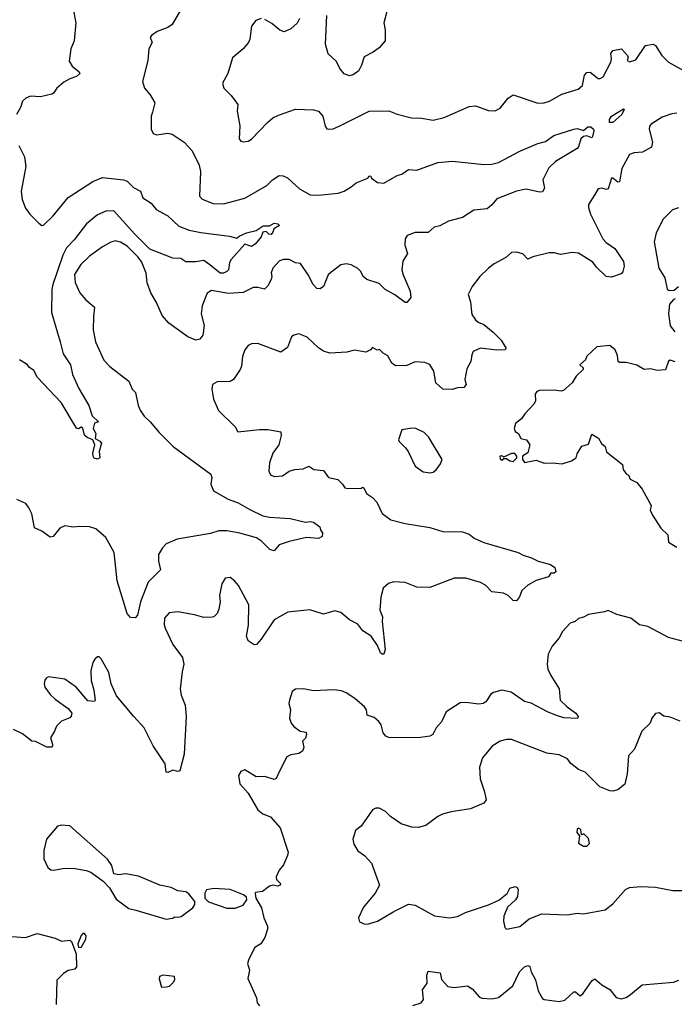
# Model space of a CAD drawing. Extents: x 2057697 to 2160550, y 827490 to 1016834.
# Tile 265 of 509: x 2094059 to 2098060, y 936666 to 942684. Entities that reach past the tile are written whole.
import ezdxf

# ---------------------------------------------------------------- set-up
doc = ezdxf.new("R2010")
doc.units = 0

msp = doc.modelspace()

# ---------------------------------------------------------------- linework, layer by layer
at = {"layer": '0CON20XD'}
for points in [[(2095055, 942766.7), (2094991.2, 942655), (2094965, 942636), (2094899.3, 942610.7), (2094865, 942587.5), (2094856.7, 942575), (2094867.5, 942545), (2094847.5, 942505), (2094842.5, 942435), (2094809.2, 942305), (2094822.5, 942265), (2094855.7, 942225), (2094884.2, 942175), (2094870.9, 942119.1), (2094863.1, 942095), (2094862.5, 942015), (2094875, 941988.8), (2094895, 941980), (2094965, 941990.8), (2094990, 941985), (2095064.3, 941934.3), (2095112.3, 941882.3), (2095155, 941793.8), (2095164.4, 941755), (2095158, 941605), (2095175, 941587.5), (2095240.3, 941560.3), (2095305, 941558.6), (2095435, 941592.8), (2095569.2, 941670.8), (2095602.9, 941705), (2095645, 941731), (2095669.5, 941729.5), (2095695, 941718), (2095769.7, 941649.7), (2095835, 941612.5), (2095885, 941611.5), (2096005, 941623.6), (2096041.2, 941635), (2096085, 941662.5), (2096115, 941685.7), (2096185.7, 941714.3), (2096195, 941730), (2096205, 941727.5), (2096210, 941715), (2096245, 941688), (2096285, 941684), (2096365, 941731.2), (2096395, 941740), (2096435, 941768), (2096485.4, 941764.6), (2096615, 941810), (2096705, 941818.8), (2096895, 941799.6), (2096945, 941801.1), (2096985, 941810), (2097115, 941879.6), (2097225, 941927.5), (2097271.7, 941938.3), (2097322.5, 941975), (2097445.8, 942014.2), (2097465, 942018), (2097505, 942005.6), (2097531.1, 942028.9), (2097548.6, 942028.6), (2097565.3, 942015.3), (2097568.7, 942005), (2097560, 941970), (2097555, 941962.5), (2097525, 941972.9), (2097505, 941970.6), (2097487.5, 941955), (2097475, 941907.5), (2097465, 941896), (2097333.5, 941816.5), (2097292.4, 941777.6), (2097256, 941705), (2097265.5, 941654.5), (2097255, 941631.4), (2097235, 941630), (2097155, 941647.3), (2097094.2, 941635.8), (2096975, 941588.8), (2096945, 941552.5), (2096915, 941528), (2096835, 941519.2), (2096765.4, 941474.6), (2096678.7, 941451.3), (2096625.8, 941424.2), (2096592.5, 941415), (2096555, 941382.5), (2096475, 941382.9), (2096426.7, 941365), (2096413.8, 941345), (2096413.6, 941306.4), (2096430, 941255), (2096401.4, 941208.6), (2096394.3, 941155.7), (2096401.9, 941125), (2096445.4, 941025.4), (2096450, 940985), (2096425, 940956.2), (2096415, 940954.3), (2096351.6, 941001.6), (2096292.9, 941035), (2096255, 941072.2), (2096181.4, 941095), (2096158.6, 941115), (2096143.1, 941145), (2096125, 941162.2), (2096085, 941185.5), (2096055, 941192.2), (2096021.2, 941185), (2095960.6, 941139.4), (2095945, 941123.8), (2095915, 941054), (2095895, 941039.2), (2095875, 941040), (2095853.1, 941065), (2095822.5, 941125), (2095775, 941194), (2095745, 941198), (2095705, 941217.1), (2095668.2, 941218.2), (2095645, 941208.8), (2095605.7, 941165), (2095596.1, 941136.1), (2095600, 941115), (2095595.8, 941095), (2095575, 941056.7), (2095555, 941036.2), (2095515, 941047.1), (2095485, 941047.1), (2095425, 941016.7), (2095335, 941010), (2095230.7, 941029.3), (2095205, 941012.5), (2095174.3, 940935), (2095167.1, 940885), (2095186.9, 940815), (2095178, 940755), (2095159.7, 940730.3), (2095135, 940725.7), (2095086, 940745), (2094969.3, 940829.3), (2094928.6, 940875), (2094895.7, 940955), (2094859.5, 941015), (2094838.5, 941075), (2094832.7, 941135), (2094803.8, 941205), (2094781.5, 941235), (2094715, 941298.8), (2094675, 941323.8), (2094645, 941331.5), (2094615, 941323.6), (2094565, 941295.5), (2094485, 941238.5), (2094431.8, 941188.2), (2094394.4, 941125.6), (2094397.1, 941077.1), (2094426.5, 941015), (2094462, 940972), (2094515, 940926.7), (2094510.3, 940870.3)], [(2096310.6, 942765), (2096284.3, 942665), (2096292.3, 942622.3), (2096292, 942555), (2096255, 942512.5), (2096220, 942485), (2096164.3, 942455.7), (2096148.8, 942405), (2096130.5, 942369.5), (2096095, 942346.2), (2096075, 942341.2), (2096042.7, 942352.7), (2096016.2, 942385), (2095995, 942427.5), (2095943.3, 942475), (2095928.8, 942535), (2095935, 942710)], [(2094386.8, 942736.8), (2094401.4, 942665), (2094391.6, 942555), (2094371.1, 942505), (2094360.8, 942430.8), (2094379.1, 942399.1), (2094422.5, 942365), (2094425.6, 942355), (2094405, 942335.7), (2094365, 942322.9), (2094328.8, 942301.2), (2094285.4, 942264.6), (2094265.5, 942234.5), (2094255, 942229.2), (2094185, 942212.5), (2094124.1, 942215.9), (2094095.9, 942204.1), (2094076.2, 942185), (2094063, 942147), (2094038.8, 942105)], [(2095535, 942690.8), (2095502.1, 942677.9), (2095475.9, 942644.1), (2095465.7, 942565), (2095458, 942545), (2095424, 942505), (2095360, 942450), (2095330, 942355), (2095298.8, 942295), (2095306.2, 942265), (2095350.3, 942220.3), (2095392, 942165), (2095387.1, 942125), (2095404.3, 942035), (2095400, 941955), (2095411.2, 941941.2), (2095425, 941936.7), (2095455, 941941.2), (2095475, 941953.8), (2095574, 942055), (2095606.9, 942083.1), (2095640.2, 942099.8), (2095745, 942136.9), (2095855, 942131.9), (2095884.5, 942124.5), (2095911.4, 942095), (2095925, 942032.5), (2095935, 942016.7), (2095945, 942014), (2095975, 942017.5), (2096015.4, 942034.6), (2096195, 942124.2), (2096315, 942125.8), (2096365, 942106.2), (2096453.4, 942083.4), (2096515, 942081.4), (2096585, 942070), (2096652.5, 942085), (2096805, 942152.5), (2096845, 942156.7), (2096925, 942128), (2096965, 942126), (2096995, 942143.8), (2097045, 942203.8), (2097075, 942224), (2097225, 942174.4), (2097265, 942176.5), (2097296, 942185), (2097371.4, 942228.6), (2097471.7, 942258.3), (2097497.6, 942282.4), (2097511.5, 942345), (2097525, 942361.2), (2097545, 942362.5), (2097595, 942324.4), (2097606.4, 942323.6), (2097625.4, 942334.6), (2097670.8, 942425), (2097675.8, 942445), (2097672.3, 942477.7), (2097684, 942496), (2097736.7, 942505), (2097773.3, 942465), (2097776.7, 942455), (2097771.2, 942435), (2097785, 942426.7), (2097825, 942437.5), (2097884.4, 942525.6), (2097930, 942535), (2097945.6, 942525.6), (2097983.1, 942465), (2098024.1, 942424.1), (2098185, 942333.8)], [(2095769.7, 942690.3), (2095755, 942663.3), (2095715, 942628.8), (2095675, 942610), (2095649.5, 942619.5), (2095600.3, 942660.3), (2095557.5, 942685)], [(2097685, 942054.5), (2097662.9, 942055), (2097663.9, 942073.9), (2097675, 942094.3), (2097749.3, 942139.3), (2097752.5, 942135), (2097739.2, 942105), (2097685, 942054.5)], [(2098075, 942112.5), (2098045, 942108.6), (2097985, 942087.1), (2097918, 942045), (2097907.9, 942032.1), (2097905.6, 942015), (2097925.6, 941934.4), (2097920, 941905), (2097865.5, 941874.5), (2097815, 941869.5), (2097785, 941860), (2097739.4, 941775), (2097725, 941692), (2097715, 941690.8), (2097685, 941714.4), (2097675, 941714.2), (2097655, 941650), (2097645, 941645.6), (2097615, 941653.1), (2097595, 941649.2), (2097574.4, 941615.6)], [(2094054.3, 941915), (2094087.5, 941845), (2094097.3, 941787.3), (2094067.5, 941635), (2094074.1, 941585), (2094095, 941532.3), (2094121.2, 941495), (2094175, 941440), (2094195, 941426.5), (2094205, 941427.5), (2094262.7, 941485), (2094355, 941597.9), (2094505, 941695.5), (2094565, 941718.7), (2094694.1, 941704.1), (2094715.9, 941695.9), (2094755, 941658.5), (2094796.7, 941635), (2094811.2, 941595), (2094862.7, 941562.7), (2094893.1, 941523.1), (2094965, 941484.4), (2095031.8, 941421.8), (2095095, 941397.8), (2095165, 941383.1), (2095341.2, 941361.2), (2095385, 941347.5), (2095399.3, 941360.7), (2095445, 941381.2), (2095505, 941396), (2095546.6, 941423.4), (2095585.6, 941424.4), (2095615, 941439.6), (2095636.7, 941435), (2095647.5, 941425), (2095611.2, 941405), (2095605.9, 941384.1), (2095595, 941371.2), (2095582.5, 941372.5), (2095565, 941388.6), (2095544.2, 941385.8), (2095534.4, 941355.6), (2095498.3, 941311.7), (2095475, 941297.5), (2095435, 941311.2), (2095351.2, 941218.8), (2095340.8, 941199.2), (2095335.6, 941155), (2095325, 941144.4), (2095305, 941134.7), (2095284.3, 941135), (2095221.8, 941185), (2095185, 941211.5), (2095135, 941202.9), (2095075, 941203.3), (2095043.9, 941223.9), (2094995, 941227.1), (2094855, 941281.3), (2094760.5, 941375), (2094635, 941516.2), (2094585, 941512.8), (2094535, 941491.4), (2094467.7, 941435), (2094391.5, 941338.5), (2094345, 941290), (2094323.2, 941245), (2094262.2, 941065), (2094255.4, 941035), (2094253.5, 940895), (2094305.2, 940715.2), (2094325, 940641.2), (2094368.9, 940575), (2094381.2, 940515), (2094419.5, 940429.5), (2094481.1, 940325), (2094501.7, 940261.7), (2094540, 940225), (2094515, 940217.5), (2094507.5, 940185), (2094524.3, 940155), (2094520, 940125), (2094548, 940108), (2094558.1, 940095), (2094544.6, 940045.4), (2094548.1, 940005), (2094535, 939997.5), (2094514.6, 940004.6), (2094506.9, 940016.9), (2094505.4, 940035), (2094518.2, 940085), (2094506.2, 940116.2), (2094470.5, 940130.5), (2094454, 940144), (2094445, 940187.5), (2094435, 940192.5), (2094417.5, 940182.5), (2094405, 940187.5), (2094313, 940343), (2094167.8, 940497.8), (2094145, 940540), (2094118.3, 940558.3), (2094105, 940576.7), (2094057.5, 940605)], [(2097574.4, 941615.6), (2097535.6, 941555), (2097534.4, 941535), (2097546.9, 941495), (2097622.2, 941345), (2097642.6, 941322.6), (2097695.8, 941285), (2097749.4, 941205), (2097753.2, 941176.8), (2097742.5, 941137.5), (2097735, 941130), (2097675, 941110), (2097643.3, 941115), (2097585, 941170.8), (2097562.1, 941202.1), (2097475, 941256.9), (2097435, 941260.6), (2097365, 941248.9), (2097325, 941259.2), (2097295, 941259.2), (2097195, 941233.8), (2097165, 941220), (2097133.6, 941253.6), (2097095, 941263.3), (2097065, 941261.2), (2097030.7, 941229.3), (2096958.8, 941191.2), (2096925, 941166), (2096872, 941115), (2096825, 941053.3), (2096798.8, 941005), (2096815, 940960), (2096818, 940918), (2096822.6, 940882.6), (2096845, 940848.8), (2096860, 940835), (2096895, 940820.8), (2096953.2, 940773.2), (2097000.6, 940725), (2097032, 940675), (2097024, 940666), (2096975, 940663.6), (2096875, 940676.4), (2096830, 940655), (2096821.2, 940635), (2096816.2, 940595), (2096790.9, 940549.1), (2096780, 940485), (2096786.7, 940455), (2096773.3, 940436.7), (2096735, 940433.3), (2096705, 940423.3), (2096645, 940426.2), (2096601.2, 940465), (2096590.8, 940535), (2096565, 940576.7), (2096535, 940588.8), (2096475, 940592.5), (2096425, 940570), (2096355, 940568), (2096334, 940585), (2096308.8, 940628.8), (2096280, 940645), (2096257, 940667), (2096243.6, 940663.6), (2096215, 940680), (2096202.5, 940665), (2096175, 940652), (2096105, 940664.2), (2096057.5, 940652.5), (2095955, 940644.6), (2095915, 940656.9), (2095885, 940678.2), (2095815, 940744), (2095765, 940762.9), (2095735, 940755.7), (2095720, 940745), (2095695, 940680), (2095655, 940650.8), (2095515, 940704.3), (2095475, 940702.2), (2095455, 940692.5), (2095435, 940666.2), (2095420, 940625), (2095414.4, 940565.6), (2095406.9, 940545), (2095365, 940484.2), (2095345, 940472.9), (2095265, 940470), (2095237.5, 940455), (2095233.6, 940426.4), (2095244, 940365), (2095274.2, 940295), (2095375.9, 940195.9), (2095392.5, 940165), (2095525, 940180), (2095575, 940180), (2095654.1, 940164.1), (2095657, 940143), (2095642.9, 940085), (2095605.5, 940034.5), (2095585.8, 939975), (2095582.5, 939925), (2095591.2, 939901.2), (2095615, 939891.2), (2095665, 939896.7), (2095706, 939924), (2095740, 939935), (2095791.2, 939938.8), (2095825, 939955.8), (2095857.5, 939935), (2095915, 939928), (2095945.9, 939885.9), (2096003.6, 939873.6), (2096032.5, 939845), (2096045, 939823.3), (2096065, 939818), (2096145, 939821.2), (2096155, 939826.7), (2096163, 939823), (2096177.5, 939787.5), (2096215, 939764.4), (2096240.9, 939735), (2096274.2, 939665), (2096327.2, 939627.2), (2096415, 939604), (2096565, 939580.5), (2096645, 939555.6), (2096765, 939554.2), (2096805, 939540), (2096836.7, 939515), (2096895, 939489.2), (2097105, 939428), (2097135, 939410), (2097187.5, 939395), (2097226.7, 939373.3), (2097303.6, 939353.6), (2097330, 939335), (2097335, 939310), (2097325, 939300), (2097305, 939300), (2097290.7, 939279.3), (2097215, 939256.2), (2097165, 939226.7), (2097127.5, 939195), (2097113.6, 939156.4), (2097095, 939132.5), (2097073.9, 939133.9), (2097044.1, 939164.1), (2097015, 939178), (2096945, 939187.1), (2096905, 939227.5), (2096875, 939244.3), (2096785, 939270), (2096715, 939270), (2096565, 939213.8), (2096485.7, 939215.7), (2096415, 939244.5), (2096345, 939248.5), (2096312.2, 939237.8), (2096280.8, 939209.2), (2096266.5, 939155), (2096260.5, 939075), (2096277.1, 939035), (2096274.3, 939005), (2096292.5, 938835), (2096285, 938806.7), (2096275, 938806), (2096264.6, 938814.6), (2096245, 938858.8), (2096206, 938915), (2096155, 938948), (2096125, 938988.5), (2096075, 939015.6), (2096020.9, 939060.9), (2095985, 939071.2), (2095915, 939050), (2095832.3, 939077.7), (2095697.9, 939062.1), (2095613.2, 939016.7), (2095535, 938898), (2095506.7, 938865), (2095492.3, 938862.3), (2095455, 938886.7), (2095445.8, 938915), (2095456.2, 938983.8), (2095458.3, 939108.3), (2095396, 939226), (2095372, 939255), (2095345, 939274), (2095315, 939271.2), (2095294.3, 939235), (2095280.6, 939165), (2095284.2, 939125), (2095275, 939080), (2095265.8, 939054.2), (2095245.8, 939034.2), (2095235, 939031.2), (2095185, 939029.2), (2095126.6, 939046.6), (2095025, 939065.5), (2094972.3, 939057.7), (2094944, 939025), (2094942.5, 938985), (2094948, 938965), (2094994.4, 938865), (2095053.3, 938785), (2095062.8, 938745), (2095051.7, 938698.3), (2095040, 938595), (2095044.8, 938554.8), (2095070.8, 938495), (2095076, 938425), (2095064.2, 938195), (2095037.3, 938092.7), (2095025, 938088.8), (2094995, 938096), (2094965, 938082), (2094954, 938084), (2094948, 938135), (2094874.2, 938245), (2094820, 938355), (2094755.5, 938425.5), (2094651.3, 938551.3), (2094618.6, 938625), (2094603.4, 938693.4), (2094557.3, 938777.3), (2094545, 938790), (2094535, 938790), (2094517.5, 938775), (2094506.7, 938755), (2094494.2, 938705), (2094495.6, 938645), (2094512, 938585), (2094520, 938525), (2094515, 938517.5), (2094475, 938520), (2094403.8, 938605), (2094335, 938653.8), (2094235, 938666.7), (2094220.7, 938659.3), (2094213, 938647), (2094207.5, 938625), (2094213.3, 938605), (2094245, 938560), (2094275, 938530), (2094355, 938473.3), (2094376.7, 938445), (2094373.6, 938426.4), (2094365, 938417.5), (2094313.9, 938396.1), (2094283.9, 938366.1), (2094272.5, 938335), (2094246.7, 938295), (2094260, 938255), (2094260, 938245), (2094252.3, 938237.7), (2094225, 938236.9), (2094155, 938271.4), (2094132.5, 938275), (2094075, 938318.8), (2094020, 938345)], [(2098085, 941534), (2098048.6, 941521.4), (2097991.2, 941465), (2097949.1, 941380.9), (2097936, 941325), (2097965.8, 941165), (2098002.5, 941105), (2098016.4, 941036.4), (2098029.3, 941029.3), (2098058.8, 941031.2), (2098085, 941052.5)], [(2098065, 940976.7), (2098055, 940973.3), (2098031.2, 940945), (2098024, 940885), (2098033.4, 940813.4), (2098063.8, 940775)], [(2094510.3, 940870.3), (2094508.8, 940788.8), (2094521.4, 940715), (2094573.4, 940603.4), (2094608.8, 940565), (2094726.2, 940475), (2094746.4, 940426.4), (2094766.7, 940405), (2094782.9, 940325), (2094795, 940296.7), (2094819.7, 940259.7), (2094856.5, 940226.5), (2094911.1, 940161.1), (2094997.5, 940075), (2095228, 939905), (2095234, 939885), (2095226, 939845), (2095244, 939805), (2095333, 939753), (2095395, 939731.6), (2095465, 939689.6), (2095545, 939651.5), (2095585, 939642.5), (2095712.5, 939635), (2095805, 939611.9), (2095835, 939617.1), (2095855, 939612.1), (2095892.5, 939585), (2095896.7, 939565), (2095910, 939545), (2095907.5, 939525), (2095885, 939513.8), (2095811.7, 939518.3), (2095706.1, 939493.9), (2095645, 939473.3), (2095615, 939437.1), (2095587.1, 939445), (2095537.2, 939497.2), (2095506.3, 939516.3), (2095405, 939545.2), (2095325, 939560.5), (2095275, 939558.8), (2095225, 939544), (2095022.1, 939507.9), (2094955, 939479.4), (2094930.6, 939455), (2094908.1, 939415), (2094907.1, 939375), (2094919.5, 939320.5), (2094844.3, 939245.7), (2094796.8, 939125), (2094788.1, 939088.1), (2094779.7, 939045), (2094765, 939028.4), (2094735, 939029.1), (2094715.6, 939055), (2094654.7, 939254.7), (2094636.9, 939426.9), (2094585, 939518.6), (2094525, 939572.2), (2094485.7, 939584.3), (2094425, 939587.1), (2094385, 939581.4), (2094335, 939590), (2094305, 939576.2), (2094262.5, 939525), (2094245, 939520), (2094195, 939558), (2094148.8, 939578.8), (2094132.7, 939662.7), (2094113.3, 939705), (2094095.8, 939725.8), (2094041.7, 939751.7)], [(2098065, 940592.5), (2098035, 940602.5), (2098025, 940596.7), (2098005, 940543.8), (2097955, 940539.2), (2097915, 940548.8), (2097875, 940546.7), (2097831.7, 940571.7), (2097765, 940588.8), (2097725, 940587.5), (2097717.5, 940595), (2097712, 940632), (2097697.5, 940665), (2097665, 940693.3), (2097586.4, 940683.6), (2097525, 940627.5), (2097516.7, 940605), (2097483.3, 940575), (2097502.5, 940555), (2097502.5, 940545), (2097460.8, 940505), (2097435, 940463.3), (2097382.3, 940417.7), (2097367.5, 940412.5), (2097325, 940418.6), (2097235, 940417.5), (2097218.8, 940411.2), (2097210, 940395), (2097211.2, 940355), (2097203.8, 940335), (2097146.2, 940275), (2097125, 940243.8), (2097088.8, 940215), (2097080, 940185), (2097087, 940167), (2097107.5, 940155), (2097122.5, 940125), (2097156.1, 940116.1), (2097177.5, 940085), (2097163.6, 940036.4), (2097132.5, 940015), (2097132.5, 939995), (2097145, 939977.5), (2097215, 939991.2), (2097265, 939974), (2097315, 939976.2), (2097375, 939970), (2097431.7, 939988.3), (2097460, 940005), (2097465, 940030), (2097493.6, 940076.4), (2097535, 940090), (2097555, 940150), (2097595.9, 940125.9), (2097615, 940092.5), (2097637.5, 940075), (2097645, 940042.5), (2097742.5, 939965), (2097747.5, 939935), (2097765, 939907.5), (2097780, 939900), (2097790, 939875), (2097830, 939855), (2097863.6, 939813.6), (2097917.5, 939715), (2097912.5, 939685), (2097926.2, 939655), (2097976.7, 939575), (2098020, 939535), (2098025, 939490), (2098075, 939460)], [(2096565, 939913.3), (2096585, 939917.5), (2096605, 939932.5), (2096630.7, 939969.3), (2096640, 939995), (2096556.7, 940135), (2096530.5, 940160.5), (2096480, 940185), (2096455, 940186.7), (2096395, 940176.7), (2096373.6, 940116.4), (2096377.5, 940105), (2096417.7, 940067.7), (2096433.3, 940045), (2096476.7, 939955), (2096525, 939920), (2096565, 939913.3)], [(2097075, 939983.3), (2097097.5, 940005), (2097097, 940017), (2097085, 940032.5), (2097065, 940033.3), (2097015, 940010), (2097005, 940017.5), (2096992.5, 940015), (2096995, 940000), (2097005, 939992.5), (2097018.3, 940001.7), (2097035, 940002.5), (2097055, 939987.5), (2097075, 939983.3)], [(2098115, 938883.3), (2098025, 938907.5), (2097897.5, 938975), (2097846.7, 938985), (2097795, 939025.7), (2097707.8, 939047.8), (2097655, 939072), (2097632.5, 939065), (2097535, 939049.2), (2097505, 939031.2), (2097475, 939023.8), (2097454.3, 939005.7), (2097423.9, 938996.1), (2097375.8, 938945), (2097355, 938906.2), (2097312.9, 938855), (2097288.9, 938805), (2097283.1, 938745), (2097287.5, 938715), (2097304.3, 938675), (2097355, 938593.3), (2097363.1, 938525), (2097405, 938484.4), (2097458.6, 938445), (2097472, 938425), (2097468.3, 938411.7), (2097385, 938416.9), (2097340.3, 938430.3), (2097285, 938452.5), (2097185, 938505.6), (2097145, 938517.1), (2097063.3, 938573.3), (2097005.5, 938585.5), (2096955, 938572.5), (2096938.3, 938561.7), (2096908.8, 938515), (2096892.5, 938505), (2096865, 938500.8), (2096785, 938510.8), (2096750.9, 938509.1), (2096665, 938453.8), (2096637.2, 938392.8), (2096603.7, 938356.3), (2096584.4, 938315), (2096565.7, 938305), (2096495, 938294.2), (2096315.9, 938295.9), (2096296.9, 938305), (2096280, 938325), (2096267.5, 938375), (2096254, 938395), (2096225, 938419.2), (2096182.3, 938432.3), (2096178.5, 938465), (2096167.1, 938485), (2096107.5, 938535), (2096055, 938568.6), (2096025, 938580.8), (2095977.9, 938587.9), (2095855, 938580.8), (2095793.9, 938593.9), (2095745, 938591.2), (2095725, 938576.7), (2095708, 938525), (2095704, 938505), (2095714.2, 938465), (2095708, 938415), (2095718.8, 938385), (2095735, 938363.3), (2095772.5, 938335), (2095809.2, 938329.2), (2095812.5, 938315), (2095805, 938292), (2095786.7, 938275), (2095795.7, 938235), (2095787.3, 938212.7), (2095765, 938198.8), (2095715, 938190), (2095692.3, 938177.7), (2095648, 938095), (2095626, 938045), (2095615, 938040), (2095557.7, 938057.7), (2095505, 938056.2), (2095435, 938098), (2095411.2, 938088.8), (2095396.2, 938065), (2095405, 938012.5), (2095456.1, 937956.1), (2095514.4, 937854.4), (2095545, 937829.2), (2095591.7, 937811.7), (2095651.2, 937745), (2095698.8, 937595), (2095696, 937575), (2095671.2, 937518.8), (2095644.4, 937485.6), (2095626.2, 937445), (2095629.3, 937429.3), (2095653.3, 937405), (2095650, 937395), (2095635, 937388.8), (2095605, 937393.3), (2095585, 937388.8), (2095542.5, 937355), (2095500.7, 937349.3), (2095497, 937343), (2095501.2, 937315), (2095535.7, 937255.7), (2095551.2, 937195), (2095573.9, 937143.9), (2095574, 937125), (2095556.7, 937075), (2095532.5, 937035), (2095495.9, 937014.1), (2095458.3, 936941.7), (2095451.2, 936915), (2095462.5, 936875), (2095453, 936823), (2095506.7, 936705), (2095510, 936675), (2095525, 936657.5)], [(2098095.7, 938395.7), (2098035, 938421.2), (2097995, 938426.7), (2097966.4, 938446.4), (2097945, 938442.5), (2097922.5, 938415), (2097912.5, 938385), (2097861.2, 938335), (2097816.7, 938225), (2097779.2, 938185), (2097770.6, 938075), (2097758.3, 938011.7), (2097715, 937977.5), (2097685, 937968.1), (2097665, 937970.6), (2097605, 937995.8), (2097515, 938085.6), (2097475, 938100.8), (2097428.3, 938138.3), (2097406.4, 938166.4), (2097355, 938190.8), (2097280.5, 938200.5), (2097065, 938284), (2097035, 938284), (2096995.9, 938274.1), (2096946.8, 938243.2), (2096887.3, 938172.7), (2096870, 938115), (2096873.4, 938043.4), (2096900, 937965), (2096909.2, 937915), (2096896.2, 937895), (2096815, 937861.5), (2096695, 937842.2), (2096642.6, 937827.4), (2096615, 937814), (2096541.5, 937758.5), (2096495, 937747.1), (2096455, 937749.2), (2096389.7, 937769.7), (2096324.5, 937814.5), (2096295, 937844.3), (2096255, 937864.3), (2096235, 937865.6), (2096215.8, 937855), (2096145.4, 937754.6), (2096112.1, 937727.9), (2096093.9, 937676.1), (2096100, 937645), (2096124.5, 937604.5), (2096165.7, 937575.7), (2096208.8, 937528.8), (2096257.5, 937395), (2096231.2, 937345), (2096159.5, 937260.5), (2096130, 937195), (2096135, 937170), (2096165, 937157.5), (2096185, 937156.7), (2096245, 937174), (2096345, 937234), (2096435, 937277.5), (2096475, 937271.9), (2096595, 937206.9), (2096685.5, 937194.5), (2096735, 937201.9), (2096783.8, 937226.2), (2096925, 937274.2), (2096987.9, 937302.1), (2097037.7, 937342.3), (2097055, 937376.7), (2097086.4, 937386.4), (2097099.3, 937379.3), (2097106.4, 937366.4), (2097101.2, 937325), (2097090, 937305), (2097039.5, 937260.5), (2097018, 937205), (2097016.2, 937175), (2097023.8, 937135), (2097035, 937124.2)], [(2094953, 937187), (2094995, 937193.3), (2095005, 937200), (2095025, 937197.5), (2095045, 937203.3), (2095117.5, 937255), (2095130, 937275), (2095130, 937295), (2095091.7, 937341.7), (2095073.9, 937353.9), (2095025, 937358.8), (2094985, 937379.2), (2094915, 937393.8), (2094785, 937448.8), (2094705, 937463.3), (2094665, 937456.7), (2094633.3, 937463.3), (2094622.5, 937515), (2094595, 937552.5), (2094365, 937756.2), (2094315, 937761.2), (2094290, 937755), (2094223.3, 937675), (2094206.2, 937605), (2094206.2, 937555), (2094231.7, 937501.7), (2094248.3, 937488.3), (2094265, 937486.7), (2094323.2, 937496.8), (2094385, 937498.6), (2094464.2, 937484.2), (2094492.7, 937472.7), (2094569.3, 937419.3), (2094607.3, 937377.3), (2094648.3, 937308.3), (2094725, 937252), (2094769.3, 937240.7), (2094953, 937187)], [(2097525, 937632.5), (2097541.7, 937648.3), (2097535, 937680), (2097507, 937707), (2097491.7, 937701.7), (2097487.5, 937735), (2097475, 937742.5), (2097465, 937737.5), (2097463.8, 937715), (2097480, 937695), (2097475, 937650), (2097505, 937632.5), (2097525, 937632.5)], [(2097035, 937124.2), (2097115, 937141.9), (2097172.7, 937187.3), (2097250.7, 937219.3), (2097405, 937212.9), (2097465, 937223.3), (2097505, 937218), (2097636.4, 937243.6), (2097685, 937280), (2097762.2, 937367.8), (2097785, 937379.4), (2097855, 937385.5), (2097945, 937382.5), (2098050.9, 937360.9), (2098115, 937362.1)], [(2095325, 937252.5), (2095375, 937253.3), (2095425, 937272.5), (2095447.5, 937305), (2095445, 937320), (2095427.5, 937335), (2095345, 937366.7), (2095245, 937373.3), (2095200, 937365), (2095190, 937345), (2095190, 937315), (2095213, 937293), (2095325, 937252.5)], [(2093985, 937082.5), (2094095, 937073.8), (2094165, 937099.2), (2094275, 937070), (2094315, 937052.5), (2094365, 937058.9), (2094375, 937050), (2094403.8, 936975), (2094405.7, 936895), (2094395, 936881.2), (2094355, 936871.8), (2094326, 936855), (2094285, 936812.5), (2094282, 936665)], [(2094435, 937012.6), (2094463.3, 937065), (2094465.3, 937085.3), (2094455, 937098.8), (2094445, 937098.2), (2094433.5, 937086.5), (2094414.3, 937035.7), (2094419, 937015), (2094435, 937012.6)], [(2096461.7, 936658.3), (2096512.5, 936675), (2096526.2, 936695), (2096520, 936755), (2096550, 936795), (2096547.1, 936845), (2096555, 936869.2), (2096628.8, 936858.8), (2096637.3, 936817.3), (2096675, 936773.8), (2096715, 936768.8), (2096795, 936778), (2096825, 936761.2), (2096869.3, 936709.3), (2096885, 936702.5), (2096945, 936698.8), (2096985, 936707.5), (2097071.9, 936778.1), (2097114.4, 936865), (2097144.2, 936895), (2097165, 936904), (2097177.1, 936897.1), (2097184.3, 936865), (2097211.5, 936815), (2097228, 936748), (2097255, 936702), (2097265, 936694.4), (2097355, 936682.5), (2097389.7, 936690.3), (2097445, 936742), (2097455, 936741.2), (2097485, 936716.7), (2097500.5, 936729.5), (2097557.6, 936812.4), (2097575, 936822), (2097615.9, 936785.9), (2097665, 936756.7), (2097705, 936706.7), (2097735, 936698.8), (2097765, 936708), (2097791.2, 936725), (2097863.3, 936785), (2098055, 936800.7), (2098086.6, 936813.4)], [(2094925, 936770), (2094955, 936773.3), (2094975, 936777.5), (2094998.3, 936801.7), (2095006.2, 936815), (2095005, 936836.7), (2094935, 936843.3), (2094913.3, 936835), (2094910.7, 936820.7), (2094925, 936770)]]:
    msp.add_lwpolyline(points, dxfattribs=at)

doc.saveas('drawing.dxf')
